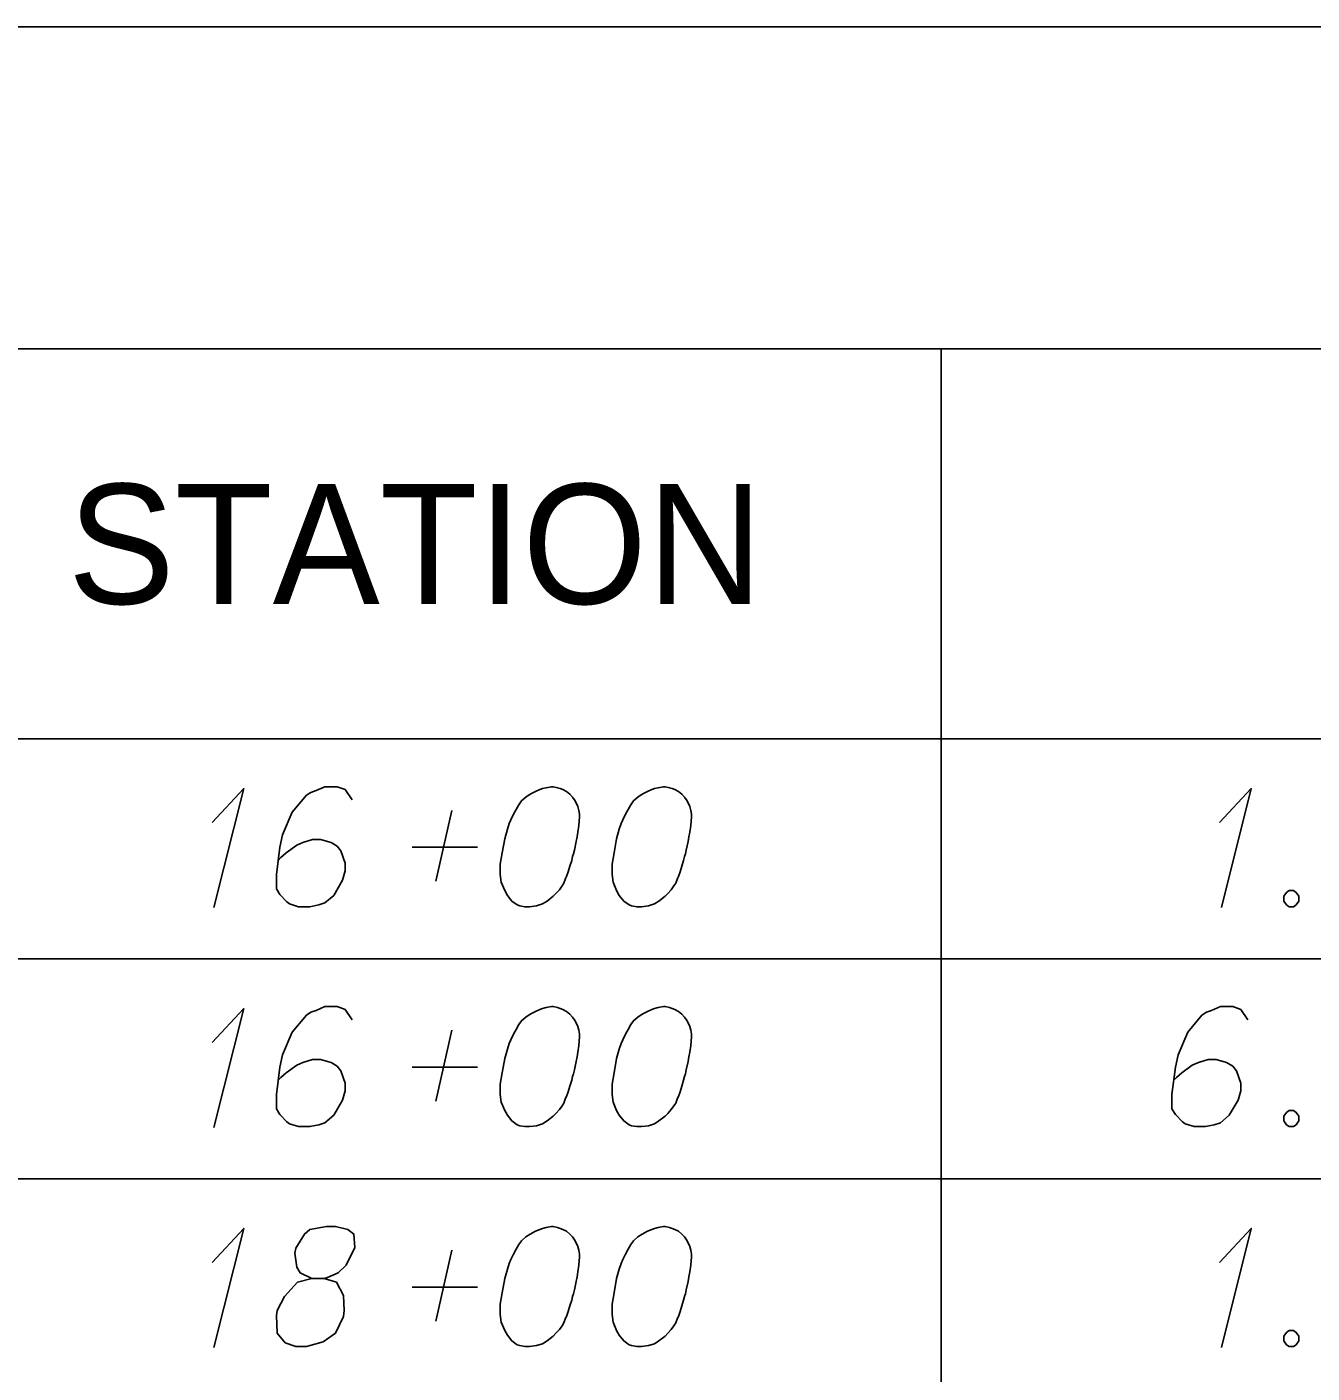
# Model space of a CAD drawing. Extents: x 2074207 to 2076812, y 516372 to 523312.
# Drawn here: x 2076345.6 to 2076397, y 518542.6 to 518596.4 of the extents above; entities that cross this region are included whole.
import ezdxf

# ---------------------------------------------------------------- set-up
doc = ezdxf.new("R2010")
doc.units = 0
for name, color, linetype in [('Prop DirtTable_ Soil Test Results - Outline (Major)', 7, 'Continuous'), ('Prop DirtTable_ Soil Test Results - Outline (Minor)', 7, 'Continuous'), ('Prop DirtTable_ Soil Test Results - Tx (Header - Small)', 7, 'Continuous'), ('Prop DirtTable_ Soil Test Results - Tx (Sample Data)', 7, 'Continuous')]:
    doc.layers.add(name, color=color, linetype=linetype)

msp = doc.modelspace()

# ---------------------------------------------------------------- linework, layer by layer
at = {"layer": 'Prop DirtTable_ Soil Test Results - Outline (Major)'}
for p, q in [((2076260.609, 518596.417), (2076811.903, 518596.417)), ((2076260.609, 518567.932), (2076811.903, 518567.932)), ((2076260.609, 518567.932), (2076811.903, 518567.932))]:
    msp.add_line(p, q, dxfattribs=at)
at = {"layer": 'Prop DirtTable_ Soil Test Results - Outline (Minor)'}
for p, q in [((2076260.609, 518583.532), (2076811.903, 518583.532)), ((2076382.2, 518583.532), (2076382.2, 518559.132)), ((2076260.609, 518559.132), (2076811.903, 518559.132)), ((2076260.609, 518559.132), (2076811.903, 518559.132)), ((2076382.2, 518559.132), (2076382.2, 518550.332)), ((2076260.609, 518550.332), (2076811.903, 518550.332)), ((2076260.609, 518550.332), (2076811.903, 518550.332)), ((2076382.2, 518550.332), (2076382.2, 518541.532))]:
    msp.add_line(p, q, dxfattribs=at)
at = {"layer": 'Prop DirtTable_ Soil Test Results - Tx (Sample Data)'}
for points in [[(2076358.629, 518565.486), (2076358.347, 518565.902), (2076358.03, 518566.016), (2076357.536, 518566.016), (2076357.183, 518565.864), (2076356.971, 518565.789), (2076356.795, 518565.675), (2076356.231, 518564.995), (2076355.843, 518564.088), (2076355.737, 518563.597), (2076355.596, 518562.501), (2076355.596, 518561.934), (2076355.737, 518561.707), (2076356.019, 518561.405), (2076356.125, 518561.329), (2076356.478, 518561.216), (2076356.936, 518561.216), (2076357.289, 518561.291), (2076357.536, 518561.367), (2076357.889, 518561.669), (2076358.241, 518562.274), (2076358.347, 518562.652), (2076358.347, 518562.954), (2076358.171, 518563.445), (2076358.03, 518563.634), (2076357.783, 518563.786), (2076357.359, 518563.899), (2076357.042, 518563.899), (2076356.654, 518563.786), (2076356.407, 518563.672), (2076355.984, 518563.37), (2076355.772, 518563.181), (2076355.666, 518563.068)], [(2076366.672, 518566.016), (2076366.602, 518566.016), (2076366.39, 518565.978), (2076366.249, 518565.94), (2076366.143, 518565.902), (2076365.967, 518565.827), (2076365.755, 518565.713), (2076365.579, 518565.6), (2076365.402, 518565.449), (2076365.296, 518565.297), (2076365.191, 518565.108), (2076365.085, 518564.919), (2076364.979, 518564.693), (2076364.908, 518564.542), (2076364.838, 518564.315), (2076364.732, 518563.937), (2076364.626, 518563.37), (2076364.556, 518562.916), (2076364.556, 518562.501), (2076364.591, 518562.198), (2076364.732, 518561.858), (2076364.838, 518561.669), (2076365.014, 518561.442), (2076365.226, 518561.291), (2076365.332, 518561.253), (2076365.543, 518561.216), (2076365.72, 518561.216), (2076366.002, 518561.253), (2076366.249, 518561.329), (2076366.425, 518561.442), (2076366.672, 518561.631), (2076366.778, 518561.745), (2076366.919, 518561.896), (2076367.025, 518562.047), (2076367.095, 518562.16), (2076367.166, 518562.349), (2076367.201, 518562.425), (2076367.272, 518562.614), (2076367.342, 518562.841), (2076367.413, 518563.068), (2076367.448, 518563.219), (2076367.483, 518563.332), (2076367.519, 518563.483), (2076367.589, 518563.823), (2076367.625, 518564.012), (2076367.66, 518564.201), (2076367.695, 518564.466), (2076367.73, 518564.806), (2076367.73, 518564.919), (2076367.695, 518565.071), (2076367.66, 518565.222), (2076367.554, 518565.449), (2076367.448, 518565.6), (2076367.342, 518565.713), (2076367.201, 518565.827), (2076367.06, 518565.902), (2076366.954, 518565.94), (2076366.849, 518565.978), (2076366.672, 518566.016)], [(2076371.152, 518566.016), (2076371.082, 518566.016), (2076370.87, 518565.978), (2076370.729, 518565.94), (2076370.623, 518565.902), (2076370.447, 518565.827), (2076370.235, 518565.713), (2076370.059, 518565.6), (2076369.882, 518565.449), (2076369.776, 518565.297), (2076369.671, 518565.108), (2076369.565, 518564.919), (2076369.459, 518564.693), (2076369.388, 518564.542), (2076369.318, 518564.315), (2076369.212, 518563.937), (2076369.106, 518563.37), (2076369.036, 518562.916), (2076369.036, 518562.501), (2076369.071, 518562.198), (2076369.212, 518561.858), (2076369.318, 518561.669), (2076369.494, 518561.442), (2076369.706, 518561.291), (2076369.812, 518561.253), (2076370.023, 518561.216), (2076370.2, 518561.216), (2076370.482, 518561.253), (2076370.729, 518561.329), (2076370.905, 518561.442), (2076371.152, 518561.631), (2076371.258, 518561.745), (2076371.399, 518561.896), (2076371.505, 518562.047), (2076371.575, 518562.16), (2076371.646, 518562.349), (2076371.681, 518562.425), (2076371.752, 518562.614), (2076371.822, 518562.841), (2076371.893, 518563.068), (2076371.928, 518563.219), (2076371.963, 518563.332), (2076371.999, 518563.483), (2076372.069, 518563.823), (2076372.105, 518564.012), (2076372.14, 518564.201), (2076372.175, 518564.466), (2076372.21, 518564.806), (2076372.21, 518564.919), (2076372.175, 518565.071), (2076372.14, 518565.222), (2076372.034, 518565.449), (2076371.928, 518565.6), (2076371.822, 518565.713), (2076371.681, 518565.827), (2076371.54, 518565.902), (2076371.434, 518565.94), (2076371.329, 518565.978), (2076371.152, 518566.016)], [(2076353.02, 518564.579), (2076354.29, 518565.94), (2076353.091, 518561.178)], [(2076393.34, 518564.579), (2076394.61, 518565.94), (2076393.411, 518561.178)], [(2076361.98, 518562.236), (2076362.615, 518565.071)], [(2076361.028, 518563.597), (2076363.638, 518563.597)], [(2076396.127, 518561.858), (2076396.304, 518561.858), (2076396.409, 518561.782), (2076396.515, 518561.631), (2076396.515, 518561.442), (2076396.409, 518561.291), (2076396.304, 518561.216), (2076396.127, 518561.216), (2076396.021, 518561.291), (2076395.916, 518561.442), (2076395.916, 518561.631), (2076396.021, 518561.782), (2076396.127, 518561.858)], [(2076353.02, 518555.779), (2076354.29, 518557.14), (2076353.091, 518552.378)], [(2076358.629, 518556.686), (2076358.347, 518557.102), (2076358.03, 518557.216), (2076357.536, 518557.216), (2076357.183, 518557.064), (2076356.971, 518556.989), (2076356.795, 518556.875), (2076356.231, 518556.195), (2076355.843, 518555.288), (2076355.737, 518554.797), (2076355.596, 518553.701), (2076355.596, 518553.134), (2076355.737, 518552.907), (2076356.019, 518552.605), (2076356.125, 518552.529), (2076356.478, 518552.416), (2076356.936, 518552.416), (2076357.289, 518552.491), (2076357.536, 518552.567), (2076357.889, 518552.869), (2076358.241, 518553.474), (2076358.347, 518553.852), (2076358.347, 518554.154), (2076358.171, 518554.645), (2076358.03, 518554.834), (2076357.783, 518554.986), (2076357.359, 518555.099), (2076357.042, 518555.099), (2076356.654, 518554.986), (2076356.407, 518554.872), (2076355.984, 518554.57), (2076355.772, 518554.381), (2076355.666, 518554.268)], [(2076366.672, 518557.216), (2076366.602, 518557.216), (2076366.39, 518557.178), (2076366.249, 518557.14), (2076366.143, 518557.102), (2076365.967, 518557.027), (2076365.755, 518556.913), (2076365.579, 518556.8), (2076365.402, 518556.649), (2076365.296, 518556.497), (2076365.191, 518556.308), (2076365.085, 518556.119), (2076364.979, 518555.893), (2076364.908, 518555.742), (2076364.838, 518555.515), (2076364.732, 518555.137), (2076364.626, 518554.57), (2076364.556, 518554.116), (2076364.556, 518553.701), (2076364.591, 518553.398), (2076364.732, 518553.058), (2076364.838, 518552.869), (2076365.014, 518552.642), (2076365.226, 518552.491), (2076365.332, 518552.453), (2076365.543, 518552.416), (2076365.72, 518552.416), (2076366.002, 518552.453), (2076366.249, 518552.529), (2076366.425, 518552.642), (2076366.672, 518552.831), (2076366.778, 518552.945), (2076366.919, 518553.096), (2076367.025, 518553.247), (2076367.095, 518553.36), (2076367.166, 518553.549), (2076367.201, 518553.625), (2076367.272, 518553.814), (2076367.342, 518554.041), (2076367.413, 518554.268), (2076367.448, 518554.419), (2076367.483, 518554.532), (2076367.519, 518554.683), (2076367.589, 518555.023), (2076367.625, 518555.212), (2076367.66, 518555.401), (2076367.695, 518555.666), (2076367.73, 518556.006), (2076367.73, 518556.119), (2076367.695, 518556.271), (2076367.66, 518556.422), (2076367.554, 518556.649), (2076367.448, 518556.8), (2076367.342, 518556.913), (2076367.201, 518557.027), (2076367.06, 518557.102), (2076366.954, 518557.14), (2076366.849, 518557.178), (2076366.672, 518557.216)], [(2076371.152, 518557.216), (2076371.082, 518557.216), (2076370.87, 518557.178), (2076370.729, 518557.14), (2076370.623, 518557.102), (2076370.447, 518557.027), (2076370.235, 518556.913), (2076370.059, 518556.8), (2076369.882, 518556.649), (2076369.776, 518556.497), (2076369.671, 518556.308), (2076369.565, 518556.119), (2076369.459, 518555.893), (2076369.388, 518555.742), (2076369.318, 518555.515), (2076369.212, 518555.137), (2076369.106, 518554.57), (2076369.036, 518554.116), (2076369.036, 518553.701), (2076369.071, 518553.398), (2076369.212, 518553.058), (2076369.318, 518552.869), (2076369.494, 518552.642), (2076369.706, 518552.491), (2076369.812, 518552.453), (2076370.023, 518552.416), (2076370.2, 518552.416), (2076370.482, 518552.453), (2076370.729, 518552.529), (2076370.905, 518552.642), (2076371.152, 518552.831), (2076371.258, 518552.945), (2076371.399, 518553.096), (2076371.505, 518553.247), (2076371.575, 518553.36), (2076371.646, 518553.549), (2076371.681, 518553.625), (2076371.752, 518553.814), (2076371.822, 518554.041), (2076371.893, 518554.268), (2076371.928, 518554.419), (2076371.963, 518554.532), (2076371.999, 518554.683), (2076372.069, 518555.023), (2076372.105, 518555.212), (2076372.14, 518555.401), (2076372.175, 518555.666), (2076372.21, 518556.006), (2076372.21, 518556.119), (2076372.175, 518556.271), (2076372.14, 518556.422), (2076372.034, 518556.649), (2076371.928, 518556.8), (2076371.822, 518556.913), (2076371.681, 518557.027), (2076371.54, 518557.102), (2076371.434, 518557.14), (2076371.329, 518557.178), (2076371.152, 518557.216)], [(2076394.469, 518556.686), (2076394.187, 518557.102), (2076393.87, 518557.216), (2076393.376, 518557.216), (2076393.023, 518557.064), (2076392.811, 518556.989), (2076392.635, 518556.875), (2076392.071, 518556.195), (2076391.683, 518555.288), (2076391.577, 518554.797), (2076391.436, 518553.701), (2076391.436, 518553.134), (2076391.577, 518552.907), (2076391.859, 518552.605), (2076391.965, 518552.529), (2076392.318, 518552.416), (2076392.776, 518552.416), (2076393.129, 518552.491), (2076393.376, 518552.567), (2076393.729, 518552.869), (2076394.081, 518553.474), (2076394.187, 518553.852), (2076394.187, 518554.154), (2076394.011, 518554.645), (2076393.87, 518554.834), (2076393.623, 518554.986), (2076393.199, 518555.099), (2076392.882, 518555.099), (2076392.494, 518554.986), (2076392.247, 518554.872), (2076391.824, 518554.57), (2076391.612, 518554.381), (2076391.506, 518554.268)], [(2076361.98, 518553.436), (2076362.615, 518556.271)], [(2076361.028, 518554.797), (2076363.638, 518554.797)], [(2076396.127, 518553.058), (2076396.304, 518553.058), (2076396.409, 518552.982), (2076396.515, 518552.831), (2076396.515, 518552.642), (2076396.409, 518552.491), (2076396.304, 518552.416), (2076396.127, 518552.416), (2076396.021, 518552.491), (2076395.916, 518552.642), (2076395.916, 518552.831), (2076396.021, 518552.982), (2076396.127, 518553.058)], [(2076353.02, 518546.979), (2076354.29, 518548.34), (2076353.091, 518543.578)], [(2076357.007, 518546.337), (2076357.5, 518546.337), (2076357.642, 518546.375), (2076358.065, 518546.564), (2076358.382, 518546.866), (2076358.735, 518547.584), (2076358.7, 518548.113), (2076358.453, 518548.302), (2076357.959, 518548.416), (2076357.606, 518548.416), (2076356.936, 518548.302), (2076356.724, 518548.113), (2076356.372, 518547.546), (2076356.336, 518547.357), (2076356.407, 518546.79), (2076356.548, 518546.564), (2076357.007, 518546.337), (2076356.442, 518546.186), (2076355.913, 518545.619), (2076355.631, 518545.052), (2076355.596, 518544.863), (2076355.631, 518544.145), (2076355.948, 518543.767), (2076356.372, 518543.616), (2076356.795, 518543.616), (2076357.465, 518543.805), (2076357.959, 518544.145), (2076358.277, 518544.825), (2076358.312, 518545.052), (2076358.277, 518545.656), (2076357.994, 518546.186), (2076357.5, 518546.337)], [(2076366.672, 518548.416), (2076366.602, 518548.416), (2076366.39, 518548.378), (2076366.249, 518548.34), (2076366.143, 518548.302), (2076365.967, 518548.227), (2076365.755, 518548.113), (2076365.579, 518548), (2076365.402, 518547.849), (2076365.296, 518547.697), (2076365.191, 518547.508), (2076365.085, 518547.319), (2076364.979, 518547.093), (2076364.908, 518546.942), (2076364.838, 518546.715), (2076364.732, 518546.337), (2076364.626, 518545.77), (2076364.556, 518545.316), (2076364.556, 518544.901), (2076364.591, 518544.598), (2076364.732, 518544.258), (2076364.838, 518544.069), (2076365.014, 518543.842), (2076365.226, 518543.691), (2076365.332, 518543.653), (2076365.543, 518543.616), (2076365.72, 518543.616), (2076366.002, 518543.653), (2076366.249, 518543.729), (2076366.425, 518543.842), (2076366.672, 518544.031), (2076366.778, 518544.145), (2076366.919, 518544.296), (2076367.025, 518544.447), (2076367.095, 518544.56), (2076367.166, 518544.749), (2076367.201, 518544.825), (2076367.272, 518545.014), (2076367.342, 518545.241), (2076367.413, 518545.468), (2076367.448, 518545.619), (2076367.483, 518545.732), (2076367.519, 518545.883), (2076367.589, 518546.223), (2076367.625, 518546.412), (2076367.66, 518546.601), (2076367.695, 518546.866), (2076367.73, 518547.206), (2076367.73, 518547.319), (2076367.695, 518547.471), (2076367.66, 518547.622), (2076367.554, 518547.849), (2076367.448, 518548), (2076367.342, 518548.113), (2076367.201, 518548.227), (2076367.06, 518548.302), (2076366.954, 518548.34), (2076366.849, 518548.378), (2076366.672, 518548.416)], [(2076371.152, 518548.416), (2076371.082, 518548.416), (2076370.87, 518548.378), (2076370.729, 518548.34), (2076370.623, 518548.302), (2076370.447, 518548.227), (2076370.235, 518548.113), (2076370.059, 518548), (2076369.882, 518547.849), (2076369.776, 518547.697), (2076369.671, 518547.508), (2076369.565, 518547.319), (2076369.459, 518547.093), (2076369.388, 518546.942), (2076369.318, 518546.715), (2076369.212, 518546.337), (2076369.106, 518545.77), (2076369.036, 518545.316), (2076369.036, 518544.901), (2076369.071, 518544.598), (2076369.212, 518544.258), (2076369.318, 518544.069), (2076369.494, 518543.842), (2076369.706, 518543.691), (2076369.812, 518543.653), (2076370.023, 518543.616), (2076370.2, 518543.616), (2076370.482, 518543.653), (2076370.729, 518543.729), (2076370.905, 518543.842), (2076371.152, 518544.031), (2076371.258, 518544.145), (2076371.399, 518544.296), (2076371.505, 518544.447), (2076371.575, 518544.56), (2076371.646, 518544.749), (2076371.681, 518544.825), (2076371.752, 518545.014), (2076371.822, 518545.241), (2076371.893, 518545.468), (2076371.928, 518545.619), (2076371.963, 518545.732), (2076371.999, 518545.883), (2076372.069, 518546.223), (2076372.105, 518546.412), (2076372.14, 518546.601), (2076372.175, 518546.866), (2076372.21, 518547.206), (2076372.21, 518547.319), (2076372.175, 518547.471), (2076372.14, 518547.622), (2076372.034, 518547.849), (2076371.928, 518548), (2076371.822, 518548.113), (2076371.681, 518548.227), (2076371.54, 518548.302), (2076371.434, 518548.34), (2076371.329, 518548.378), (2076371.152, 518548.416)], [(2076393.34, 518546.979), (2076394.61, 518548.34), (2076393.411, 518543.578)], [(2076361.98, 518544.636), (2076362.615, 518547.471)], [(2076361.028, 518545.997), (2076363.638, 518545.997)], [(2076396.127, 518544.258), (2076396.304, 518544.258), (2076396.409, 518544.182), (2076396.515, 518544.031), (2076396.515, 518543.842), (2076396.409, 518543.691), (2076396.304, 518543.616), (2076396.127, 518543.616), (2076396.021, 518543.691), (2076395.916, 518543.842), (2076395.916, 518544.031), (2076396.021, 518544.182), (2076396.127, 518544.258)]]:
    msp.add_lwpolyline(points, dxfattribs=at)

# ---------------------------------------------------------------- texts
at = {"layer": 'Prop DirtTable_ Soil Test Results - Tx (Header - Small)'}
msp.add_text('STATION', height=4.8, dxfattribs=at).set_placement((2076347.248, 518573.332))

doc.saveas('drawing.dxf')
